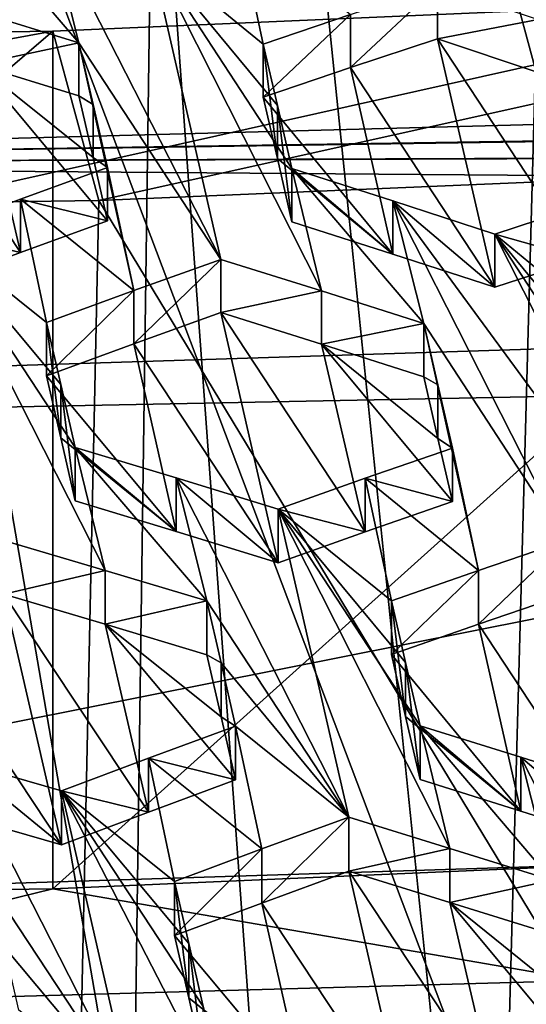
# Model space of a CAD drawing. Header units: metres. Extents: x -24 to 24, y -69 to 184.
# Tile 489 of 656: x 1.15 to 1.749, y 126.188 to 127.353. Entities that reach past the tile are written whole.
import ezdxf

# ---------------------------------------------------------------- set-up
doc = ezdxf.new("R2010")
doc.units = ezdxf.units.M
for name, color, linetype in [('1052', 7, 'CONTINUOUS'), ('1066', 7, 'CONTINUOUS'), ('1075', 7, 'CONTINUOUS'), ('1104', 7, 'CONTINUOUS'), ('1195', 7, 'CONTINUOUS'), ('1380', 7, 'CONTINUOUS'), ('1480', 7, 'CONTINUOUS'), ('1485', 7, 'CONTINUOUS'), ('1497', 7, 'CONTINUOUS'), ('1536', 7, 'CONTINUOUS'), ('1662', 7, 'CONTINUOUS'), ('1723', 7, 'CONTINUOUS'), ('1804', 7, 'CONTINUOUS'), ('1855', 7, 'CONTINUOUS'), ('1923', 7, 'CONTINUOUS'), ('1935', 7, 'CONTINUOUS'), ('2073', 7, 'CONTINUOUS'), ('2224', 7, 'CONTINUOUS'), ('2265', 7, 'CONTINUOUS'), ('2320', 7, 'CONTINUOUS'), ('2339', 7, 'CONTINUOUS'), ('2528', 7, 'CONTINUOUS'), ('2561', 7, 'CONTINUOUS'), ('2860', 7, 'CONTINUOUS'), ('2908', 7, 'CONTINUOUS'), ('2916', 7, 'CONTINUOUS'), ('3000', 7, 'CONTINUOUS'), ('3071', 7, 'CONTINUOUS'), ('3159', 7, 'CONTINUOUS'), ('3265', 7, 'CONTINUOUS'), ('3405', 7, 'CONTINUOUS'), ('3427', 7, 'CONTINUOUS'), ('3485', 7, 'CONTINUOUS'), ('3557', 7, 'CONTINUOUS'), ('367', 7, 'CONTINUOUS'), ('369', 7, 'CONTINUOUS'), ('373', 7, 'CONTINUOUS'), ('383', 7, 'CONTINUOUS'), ('3966', 2, 'CONTINUOUS'), ('420', 2, 'CONTINUOUS'), ('421', 2, 'CONTINUOUS'), ('424', 3, 'CONTINUOUS'), ('434', 7, 'CONTINUOUS'), ('473', 7, 'CONTINUOUS'), ('474', 7, 'CONTINUOUS'), ('554', 2, 'CONTINUOUS'), ('563', 2, 'CONTINUOUS'), ('896', 7, 'CONTINUOUS')]:
    doc.layers.add(name, color=color, linetype=linetype)

msp = doc.modelspace()

# ---------------------------------------------------------------- linework, layer by layer
at = {"layer": '1052'}
for points in [[(0.60762, 126.182572, 210.668684), (1.815886, 126.216579, 210.795601), (0.607628, 125.409831, 210.875738)], [(0.607628, 125.409831, 210.875738), (1.815886, 126.216579, 210.795601), (1.815888, 125.443838, 211.002656)]]:
    msp.add_3dface(points, dxfattribs=at)
at = {"layer": '1066'}
for points in [[(1.198412, 126.921416, 216.180235), (1.181598, 126.994777, 216.292794), (1.198413, 126.858233, 216.197153)], [(1.198413, 126.858233, 216.197153), (1.181598, 126.994777, 216.292794), (1.181598, 126.931697, 216.309696)], [(1.21551, 126.783533, 216.082725), (1.198412, 126.921416, 216.180235), (1.198413, 126.858233, 216.197153)], [(1.21551, 126.846807, 216.065771), (1.198412, 126.921416, 216.180235), (1.21551, 126.783533, 216.082725)]]:
    msp.add_3dface(points, dxfattribs=at)
at = {"layer": '1075'}
for points in [[(2.374994, 126.376637, 211.392945), (1.815886, 126.216579, 210.795601), (1.188961, 126.32483, 211.199601)], [(1.188961, 126.32483, 211.199601), (0.60762, 126.182572, 210.668684), (-0.012027, 126.307723, 211.135754)], [(1.815886, 126.216579, 210.795601), (0.60762, 126.182572, 210.668684), (1.188961, 126.32483, 211.199601)]]:
    msp.add_3dface(points, dxfattribs=at)
at = {"layer": '1104'}
for points in [[(1.591042, 127.138466, 216.577369), (1.471908, 127.176609, 216.618236), (1.591041, 127.075537, 216.59423)], [(1.591041, 127.075537, 216.59423), (1.471908, 127.176609, 216.618236), (1.471908, 127.113741, 216.635081)], [(1.711939, 127.036185, 216.552931), (1.591042, 127.138466, 216.577369), (1.591041, 127.075537, 216.59423)], [(1.711939, 127.099177, 216.536052), (1.591042, 127.138466, 216.577369), (1.711939, 127.036185, 216.552931)]]:
    msp.add_3dface(points, dxfattribs=at)
at = {"layer": '1195'}
for points in [[(1.692596, 126.701344, 215.903045), (1.795588, 126.736556, 215.975426), (1.692596, 126.637842, 215.920061)], [(1.692596, 126.637842, 215.920061), (1.795588, 126.736556, 215.975426), (1.795588, 126.673089, 215.992432)], [(1.589469, 126.601815, 215.84779), (1.692596, 126.701344, 215.903045), (1.692596, 126.637842, 215.920061)], [(1.589469, 126.665355, 215.830764), (1.692596, 126.701344, 215.903045), (1.589469, 126.601815, 215.84779)]]:
    msp.add_3dface(points, dxfattribs=at)
at = {"layer": '1380'}
for points in [[(2.374894, 127.390853, 211.121164), (2.374994, 126.376637, 211.392945), (1.188961, 126.32483, 211.199601)], [(1.188964, 127.339053, 210.927844), (2.374894, 127.390853, 211.121164), (1.188961, 126.32483, 211.199601)], [(1.188964, 127.339053, 210.927844), (1.188961, 126.32483, 211.199601), (-0.012027, 126.307723, 211.135754)], [(-0.011918, 127.321945, 210.863995), (1.188964, 127.339053, 210.927844), (-0.012027, 126.307723, 211.135754)]]:
    msp.add_3dface(points, dxfattribs=at)
at = {"layer": '1480'}
for points in [[(1.387718, 127.006289, 216.453449), (1.455541, 126.710563, 215.999346), (1.284796, 126.969434, 216.381564)], [(1.506976, 126.968829, 216.412346), (1.558682, 126.747113, 216.071487), (1.387718, 127.006289, 216.453449)], [(1.558682, 126.747113, 216.071487), (1.455541, 126.710563, 215.999346), (1.387718, 127.006289, 216.453449)], [(1.181598, 126.931697, 216.309696), (1.284796, 126.969434, 216.381564), (1.334933, 126.747521, 216.041163)], [(1.284796, 126.969434, 216.381564), (1.455541, 126.710563, 215.999346), (1.334933, 126.747521, 216.041163)], [(1.66166, 126.782858, 216.143715), (1.558682, 126.747113, 216.071487), (1.506976, 126.968829, 216.412346)], [(1.506976, 126.968829, 216.412346), (1.627749, 126.930306, 216.370878), (1.644471, 126.857609, 216.25886)], [(1.66166, 126.782858, 216.143715), (1.506976, 126.968829, 216.412346), (1.644471, 126.857609, 216.25886)], [(1.181598, 126.931697, 216.309696), (1.334933, 126.747521, 216.041163), (1.198413, 126.858233, 216.197153)], [(1.21551, 126.783533, 216.082725), (1.198413, 126.858233, 216.197153), (1.334933, 126.747521, 216.041163)]]:
    msp.add_3dface(points, dxfattribs=at)
at = {"layer": '1485'}
for points in [[(1.644116, 127.33004, 217.007536), (1.711939, 127.036185, 216.552931), (1.541099, 127.296118, 216.934789)], [(1.763005, 127.290211, 216.967225), (1.815006, 127.069946, 216.62576), (1.644116, 127.33004, 217.007536)], [(1.815006, 127.069946, 216.62576), (1.711939, 127.036185, 216.552931), (1.644116, 127.33004, 217.007536)], [(1.541099, 127.296118, 216.934789), (1.591041, 127.075537, 216.59423), (1.437996, 127.261248, 216.862228)], [(1.711939, 127.036185, 216.552931), (1.591041, 127.075537, 216.59423), (1.541099, 127.296118, 216.934789)], [(1.437996, 127.261248, 216.862228), (1.591041, 127.075537, 216.59423), (1.454707, 127.188571, 216.750293)], [(1.471908, 127.113741, 216.635081), (1.454707, 127.188571, 216.750293), (1.591041, 127.075537, 216.59423)]]:
    msp.add_3dface(points, dxfattribs=at)
at = {"layer": '1497'}
for points in [[(1.506977, 127.031887, 216.395449), (1.387718, 127.006289, 216.453449), (1.387718, 127.069288, 216.436569)], [(1.506976, 126.968829, 216.412346), (1.387718, 127.006289, 216.453449), (1.506977, 127.031887, 216.395449)], [(1.627749, 126.993425, 216.353965), (1.506976, 126.968829, 216.412346), (1.506977, 127.031887, 216.395449)], [(1.627749, 126.930306, 216.370878), (1.506976, 126.968829, 216.412346), (1.627749, 126.993425, 216.353965)]]:
    msp.add_3dface(points, dxfattribs=at)
at = {"layer": '1536'}
for points in [[(1.742747, 126.4166, 215.579559), (1.62338, 126.51775, 215.603644), (1.62338, 126.454015, 215.620721)], [(1.742747, 126.480393, 215.562466), (1.62338, 126.51775, 215.603644), (1.742747, 126.4166, 215.579559)], [(1.863411, 126.378274, 215.538085), (1.863411, 126.442128, 215.520975), (1.742747, 126.480393, 215.562466)], [(1.863411, 126.378274, 215.538085), (1.742747, 126.480393, 215.562466), (1.742747, 126.4166, 215.579559)]]:
    msp.add_3dface(points, dxfattribs=at)
at = {"layer": '1662'}
for points in [[(1.763006, 127.352883, 216.950432), (1.644116, 127.33004, 217.007536), (1.644116, 127.392648, 216.99076)], [(1.763005, 127.290211, 216.967225), (1.644116, 127.33004, 217.007536), (1.763006, 127.352883, 216.950432)]]:
    msp.add_3dface(points, dxfattribs=at)
at = {"layer": '1723'}
for points in [[(1.589469, 126.665355, 215.830764), (1.589469, 126.601815, 215.84779), (1.606241, 126.52872, 215.735481)], [(1.606239, 126.592364, 215.718442), (1.589469, 126.665355, 215.830764), (1.606241, 126.52872, 215.735481)], [(1.62338, 126.454015, 215.620721), (1.606239, 126.592364, 215.718442), (1.606241, 126.52872, 215.735481)], [(1.62338, 126.454015, 215.620721), (1.62338, 126.51775, 215.603644), (1.606239, 126.592364, 215.718442)]]:
    msp.add_3dface(points, dxfattribs=at)
at = {"layer": '1804'}
for points in [[(1.644116, 127.33004, 217.007536), (1.541099, 127.296118, 216.934789), (1.644116, 127.392648, 216.99076)], [(1.644116, 127.392648, 216.99076), (1.541099, 127.296118, 216.934789), (1.541099, 127.358757, 216.918005)], [(1.541099, 127.358757, 216.918005), (1.437996, 127.261248, 216.862228), (1.437996, 127.323922, 216.845435)], [(1.541099, 127.296118, 216.934789), (1.437996, 127.261248, 216.862228), (1.541099, 127.358757, 216.918005)]]:
    msp.add_3dface(points, dxfattribs=at)
at = {"layer": '1855'}
for points in [[(1.219878, 127.325494, 216.815285), (1.23664, 127.252475, 216.703042), (1.219878, 127.262842, 216.832072)], [(1.219878, 127.262842, 216.832072), (1.23664, 127.252475, 216.703042), (1.236638, 127.189736, 216.719871)], [(1.23664, 127.252475, 216.703042), (1.25379, 127.177751, 216.588201), (1.236638, 127.189736, 216.719871)], [(1.236638, 127.189736, 216.719871), (1.25379, 127.177751, 216.588201), (1.25379, 127.114904, 216.605041)]]:
    msp.add_3dface(points, dxfattribs=at)
at = {"layer": '1923'}
for points in [[(1.371351, 126.665279, 215.801056), (1.388162, 126.591964, 215.688502), (1.371351, 126.601756, 215.818077)], [(1.371351, 126.601756, 215.818077), (1.388162, 126.591964, 215.688502), (1.388161, 126.528351, 215.705558)], [(1.388162, 126.591964, 215.688502), (1.405262, 126.517383, 215.574013), (1.388161, 126.528351, 215.705558)], [(1.388161, 126.528351, 215.705558), (1.405262, 126.517383, 215.574013), (1.405262, 126.453665, 215.591086)]]:
    msp.add_3dface(points, dxfattribs=at)
at = {"layer": '1935'}
for points in [[(1.711939, 127.099177, 216.536052), (1.815006, 127.069946, 216.62576), (1.815005, 127.132906, 216.60889)], [(1.711939, 127.099177, 216.536052), (1.711939, 127.036185, 216.552931), (1.815006, 127.069946, 216.62576)]]:
    msp.add_3dface(points, dxfattribs=at)
at = {"layer": '2073'}
for points in [[(1.099188, 127.362346, 216.857165), (1.219878, 127.325494, 216.815285), (1.099188, 127.299751, 216.873938)], [(1.219878, 127.325494, 216.815285), (1.219878, 127.262842, 216.832072), (1.099188, 127.299751, 216.873938)]]:
    msp.add_3dface(points, dxfattribs=at)
at = {"layer": '2224'}
for points in [[(1.436267, 126.30805, 215.367647), (1.53919, 126.345604, 215.439346), (1.607013, 126.049549, 214.985331)], [(1.607013, 126.049549, 214.985331), (1.53919, 126.345604, 215.439346), (1.710164, 126.086823, 215.057286)], [(1.53919, 126.345604, 215.439346), (1.658637, 126.308805, 215.397985), (1.710164, 126.086823, 215.057286)], [(1.333071, 126.269756, 215.29593), (1.436267, 126.30805, 215.367647), (1.486537, 126.085923, 215.027248)], [(1.486537, 126.085923, 215.027248), (1.436267, 126.30805, 215.367647), (1.607013, 126.049549, 214.985331)], [(1.658637, 126.308805, 215.397985), (1.779221, 126.27115, 215.356365), (1.795997, 126.19807, 215.244022)], [(1.813133, 126.123413, 215.129279), (1.658637, 126.308805, 215.397985), (1.795997, 126.19807, 215.244022)], [(1.710164, 126.086823, 215.057286), (1.658637, 126.308805, 215.397985), (1.813133, 126.123413, 215.129279)], [(1.333071, 126.269756, 215.29593), (1.486537, 126.085923, 215.027248), (1.349919, 126.196108, 215.183173)], [(1.366982, 126.121518, 215.068978), (1.349919, 126.196108, 215.183173), (1.486537, 126.085923, 215.027248)]]:
    msp.add_3dface(points, dxfattribs=at)
at = {"layer": '2265'}
for points in [[(1.028486, 126.634158, 215.830636), (1.13132, 126.67335, 215.901825), (1.199143, 126.376767, 215.447951)], [(1.302358, 126.415599, 215.519539), (1.13132, 126.67335, 215.901825), (1.250829, 126.637997, 215.860049)], [(1.199143, 126.376767, 215.447951), (1.13132, 126.67335, 215.901825), (1.302358, 126.415599, 215.519539)], [(1.078731, 126.411654, 215.490239), (1.028486, 126.634158, 215.830636), (1.199143, 126.376767, 215.447951)], [(1.405262, 126.453665, 215.591086), (1.302358, 126.415599, 215.519539), (1.250829, 126.637997, 215.860049)], [(1.388161, 126.528351, 215.705558), (1.405262, 126.453665, 215.591086), (1.250829, 126.637997, 215.860049)], [(1.371351, 126.601756, 215.818077), (1.388161, 126.528351, 215.705558), (1.250829, 126.637997, 215.860049)]]:
    msp.add_3dface(points, dxfattribs=at)
at = {"layer": '2320'}
for points in [[(1.078731, 126.411654, 215.490239), (1.199143, 126.376767, 215.447951), (1.078732, 126.475404, 215.473157)], [(1.078732, 126.475404, 215.473157), (1.199143, 126.376767, 215.447951), (1.199143, 126.440571, 215.430855)]]:
    msp.add_3dface(points, dxfattribs=at)
at = {"layer": '2339'}
for points in [[(1.13132, 126.67335, 215.901825), (1.13132, 126.736762, 215.884834), (1.250829, 126.701464, 215.843043)], [(1.250829, 126.637997, 215.860049), (1.13132, 126.67335, 215.901825), (1.250829, 126.701464, 215.843043)], [(1.371351, 126.665279, 215.801056), (1.250829, 126.637997, 215.860049), (1.250829, 126.701464, 215.843043)], [(1.371351, 126.665279, 215.801056), (1.371351, 126.601756, 215.818077), (1.250829, 126.637997, 215.860049)]]:
    msp.add_3dface(points, dxfattribs=at)
at = {"layer": '2528'}
for points in [[(1.21551, 126.846807, 216.065771), (1.334933, 126.747521, 216.041163), (1.334934, 126.810851, 216.024193)], [(1.21551, 126.846807, 216.065771), (1.21551, 126.783533, 216.082725), (1.334933, 126.747521, 216.041163)], [(1.334933, 126.747521, 216.041163), (1.455541, 126.710563, 215.999346), (1.334934, 126.810851, 216.024193)], [(1.455541, 126.710563, 215.999346), (1.455541, 126.77395, 215.982361), (1.334934, 126.810851, 216.024193)]]:
    msp.add_3dface(points, dxfattribs=at)
at = {"layer": '2561'}
for points in [[(1.25379, 127.114904, 216.605041), (1.25379, 127.177751, 216.588201), (1.150892, 127.140337, 216.516484)], [(1.150892, 127.140337, 216.516484), (1.047671, 127.102007, 216.444756), (1.150893, 127.077449, 216.533335)], [(1.25379, 127.114904, 216.605041), (1.150892, 127.140337, 216.516484), (1.150893, 127.077449, 216.533335)], [(1.150893, 127.077449, 216.533335), (1.047671, 127.102007, 216.444756), (1.047671, 127.039076, 216.461619)]]:
    msp.add_3dface(points, dxfattribs=at)
at = {"layer": '2860'}
for points in [[(0.979847, 127.335548, 216.915522), (1.150893, 127.077449, 216.533335), (1.047671, 127.039076, 216.461619)], [(0.979847, 127.335548, 216.915522), (1.099188, 127.299751, 216.873938), (1.150893, 127.077449, 216.533335)], [(1.219878, 127.262842, 216.832072), (1.236638, 127.189736, 216.719871), (1.099188, 127.299751, 216.873938)], [(1.099188, 127.299751, 216.873938), (1.25379, 127.114904, 216.605041), (1.150893, 127.077449, 216.533335)], [(1.236638, 127.189736, 216.719871), (1.25379, 127.114904, 216.605041), (1.099188, 127.299751, 216.873938)]]:
    msp.add_3dface(points, dxfattribs=at)
at = {"layer": '2908'}
for points in [[(1.863411, 126.378274, 215.538085), (1.692596, 126.637842, 215.920061), (1.795588, 126.673089, 215.992432)], [(1.589469, 126.601815, 215.84779), (1.692596, 126.637842, 215.920061), (1.742747, 126.4166, 215.579559)], [(1.692596, 126.637842, 215.920061), (1.863411, 126.378274, 215.538085), (1.742747, 126.4166, 215.579559)], [(1.589469, 126.601815, 215.84779), (1.742747, 126.4166, 215.579559), (1.606241, 126.52872, 215.735481)], [(1.62338, 126.454015, 215.620721), (1.606241, 126.52872, 215.735481), (1.742747, 126.4166, 215.579559)]]:
    msp.add_3dface(points, dxfattribs=at)
at = {"layer": '2916'}
for points in [[(1.627749, 126.930306, 216.370878), (1.627749, 126.993425, 216.353965), (1.644473, 126.920813, 216.241906)], [(1.644471, 126.857609, 216.25886), (1.627749, 126.930306, 216.370878), (1.644473, 126.920813, 216.241906)], [(1.66166, 126.84617, 216.12675), (1.644471, 126.857609, 216.25886), (1.644473, 126.920813, 216.241906)], [(1.66166, 126.84617, 216.12675), (1.66166, 126.782858, 216.143715), (1.644471, 126.857609, 216.25886)]]:
    msp.add_3dface(points, dxfattribs=at)
at = {"layer": '3000'}
for points in [[(1.387718, 127.069288, 216.436569), (1.284796, 126.969434, 216.381564), (1.284796, 127.032472, 216.364673)], [(1.387718, 127.006289, 216.453449), (1.284796, 126.969434, 216.381564), (1.387718, 127.069288, 216.436569)], [(1.181598, 126.931697, 216.309696), (1.181598, 126.994777, 216.292794), (1.284796, 127.032472, 216.364673)], [(1.284796, 126.969434, 216.381564), (1.181598, 126.931697, 216.309696), (1.284796, 127.032472, 216.364673)]]:
    msp.add_3dface(points, dxfattribs=at)
at = {"layer": '3071'}
for points in [[(1.437996, 127.323922, 216.845435), (1.454707, 127.188571, 216.750293), (1.454704, 127.251353, 216.733493)], [(1.437996, 127.261248, 216.862228), (1.454707, 127.188571, 216.750293), (1.437996, 127.323922, 216.845435)], [(1.471908, 127.113741, 216.635081), (1.471908, 127.176609, 216.618236), (1.454704, 127.251353, 216.733493)], [(1.454707, 127.188571, 216.750293), (1.471908, 127.113741, 216.635081), (1.454704, 127.251353, 216.733493)]]:
    msp.add_3dface(points, dxfattribs=at)
at = {"layer": '3159'}
for points in [[(1.064038, 127.507536, 217.079862), (1.219878, 127.325494, 216.815285), (1.099188, 127.362346, 216.857165)], [(1.064038, 127.507536, 217.079862), (1.18324, 127.470984, 217.038539), (1.219878, 127.325494, 216.815285)], [(1.884146, 127.311803, 216.909491), (1.728306, 127.496328, 217.173403), (1.847017, 127.455744, 217.133371)], [(1.884146, 127.311803, 216.909491), (1.763006, 127.352883, 216.950432), (1.728306, 127.496328, 217.173403)], [(1.18324, 127.470984, 217.038539), (1.387718, 127.069288, 216.436569), (1.219878, 127.325494, 216.815285)], [(1.18324, 127.470984, 217.038539), (1.304069, 127.433227, 216.996842), (1.387718, 127.069288, 216.436569)], [(1.304069, 127.433227, 216.996842), (1.407184, 127.468665, 217.06926), (1.437996, 127.323922, 216.845435)], [(1.407184, 127.468665, 217.06926), (1.541099, 127.358757, 216.918005), (1.437996, 127.323922, 216.845435)], [(1.304069, 127.433227, 216.996842), (1.437996, 127.323922, 216.845435), (1.454704, 127.251353, 216.733493)], [(1.304069, 127.433227, 216.996842), (1.506977, 127.031887, 216.395449), (1.387718, 127.069288, 216.436569)], [(1.471908, 127.176609, 216.618236), (1.304069, 127.433227, 216.996842), (1.454704, 127.251353, 216.733493)], [(1.304069, 127.433227, 216.996842), (1.471908, 127.176609, 216.618236), (1.506977, 127.031887, 216.395449)], [(1.219878, 127.325494, 216.815285), (1.284796, 127.032472, 216.364673), (1.23664, 127.252475, 216.703042)], [(1.219878, 127.325494, 216.815285), (1.387718, 127.069288, 216.436569), (1.284796, 127.032472, 216.364673)], [(1.25379, 127.177751, 216.588201), (1.23664, 127.252475, 216.703042), (1.284796, 127.032472, 216.364673)], [(1.150892, 127.140337, 216.516484), (1.25379, 127.177751, 216.588201), (1.284796, 127.032472, 216.364673)], [(1.471908, 127.176609, 216.618236), (1.627749, 126.993425, 216.353965), (1.506977, 127.031887, 216.395449)], [(1.471908, 127.176609, 216.618236), (1.591042, 127.138466, 216.577369), (1.627749, 126.993425, 216.353965)], [(1.181598, 126.994777, 216.292794), (1.047671, 127.102007, 216.444756), (1.150892, 127.140337, 216.516484)], [(1.181598, 126.994777, 216.292794), (1.150892, 127.140337, 216.516484), (1.284796, 127.032472, 216.364673)], [(1.591042, 127.138466, 216.577369), (1.795588, 126.736556, 215.975426), (1.627749, 126.993425, 216.353965)], [(1.795588, 126.736556, 215.975426), (1.591042, 127.138466, 216.577369), (1.914803, 126.697864, 215.934671)], [(1.591042, 127.138466, 216.577369), (1.711939, 127.099177, 216.536052), (1.914803, 126.697864, 215.934671)], [(1.845866, 126.988814, 216.384929), (1.711939, 127.099177, 216.536052), (1.815005, 127.132906, 216.60889)], [(1.21551, 126.846807, 216.065771), (1.250829, 126.701464, 215.843043), (1.047671, 127.102007, 216.444756)], [(1.198412, 126.921416, 216.180235), (1.21551, 126.846807, 216.065771), (1.047671, 127.102007, 216.444756)], [(1.181598, 126.994777, 216.292794), (1.198412, 126.921416, 216.180235), (1.047671, 127.102007, 216.444756)], [(1.250829, 126.701464, 215.843043), (1.13132, 126.736762, 215.884834), (1.047671, 127.102007, 216.444756)], [(1.879778, 126.842072, 216.157577), (1.711939, 127.099177, 216.536052), (1.862551, 126.916631, 216.273066)], [(1.914803, 126.697864, 215.934671), (1.711939, 127.099177, 216.536052), (1.879778, 126.842072, 216.157577)], [(1.711939, 127.099177, 216.536052), (1.845866, 126.988814, 216.384929), (1.862551, 126.916631, 216.273066)], [(1.627749, 126.993425, 216.353965), (1.692596, 126.701344, 215.903045), (1.644473, 126.920813, 216.241906)], [(1.795588, 126.736556, 215.975426), (1.692596, 126.701344, 215.903045), (1.627749, 126.993425, 216.353965)], [(1.692596, 126.701344, 215.903045), (1.66166, 126.84617, 216.12675), (1.644473, 126.920813, 216.241906)], [(1.371351, 126.665279, 215.801056), (1.21551, 126.846807, 216.065771), (1.334934, 126.810851, 216.024193)], [(1.21551, 126.846807, 216.065771), (1.371351, 126.665279, 215.801056), (1.250829, 126.701464, 215.843043)], [(1.558681, 126.810462, 216.054512), (1.66166, 126.84617, 216.12675), (1.692596, 126.701344, 215.903045)], [(1.371351, 126.665279, 215.801056), (1.334934, 126.810851, 216.024193), (1.53919, 126.409472, 215.422233)], [(1.334934, 126.810851, 216.024193), (1.455541, 126.77395, 215.982361), (1.53919, 126.409472, 215.422233)], [(1.455541, 126.77395, 215.982361), (1.558681, 126.810462, 216.054512), (1.589469, 126.665355, 215.830764)], [(1.558681, 126.810462, 216.054512), (1.692596, 126.701344, 215.903045), (1.589469, 126.665355, 215.830764)], [(1.53919, 126.409472, 215.422233), (1.455541, 126.77395, 215.982361), (1.658637, 126.37273, 215.380856)], [(1.455541, 126.77395, 215.982361), (1.62338, 126.51775, 215.603644), (1.658637, 126.37273, 215.380856)], [(1.62338, 126.51775, 215.603644), (1.455541, 126.77395, 215.982361), (1.606239, 126.592364, 215.718442)], [(1.455541, 126.77395, 215.982361), (1.589469, 126.665355, 215.830764), (1.606239, 126.592364, 215.718442)], [(1.371351, 126.665279, 215.801056), (1.53919, 126.409472, 215.422233), (1.388162, 126.591964, 215.688502)], [(1.405262, 126.517383, 215.574013), (1.388162, 126.591964, 215.688502), (1.53919, 126.409472, 215.422233)], [(1.405262, 126.517383, 215.574013), (1.436267, 126.371959, 215.350523), (1.302357, 126.479358, 215.502455)], [(1.436267, 126.371959, 215.350523), (1.405262, 126.517383, 215.574013), (1.53919, 126.409472, 215.422233)], [(1.62338, 126.51775, 215.603644), (1.779221, 126.335134, 215.33922), (1.658637, 126.37273, 215.380856)], [(1.62338, 126.51775, 215.603644), (1.742747, 126.480393, 215.562466), (1.779221, 126.335134, 215.33922)], [(1.333071, 126.333707, 215.278794), (1.199143, 126.440571, 215.430855), (1.302357, 126.479358, 215.502455)], [(1.436267, 126.371959, 215.350523), (1.333071, 126.333707, 215.278794), (1.302357, 126.479358, 215.502455)], [(1.742747, 126.480393, 215.562466), (1.94706, 126.078615, 214.960588), (1.779221, 126.335134, 215.33922)], [(1.742747, 126.480393, 215.562466), (1.863411, 126.442128, 215.520975), (1.94706, 126.078615, 214.960588)], [(1.078732, 126.475404, 215.473157), (1.282792, 126.075223, 214.870959), (1.114953, 126.329656, 215.250151)], [(1.282792, 126.075223, 214.870959), (1.078732, 126.475404, 215.473157), (1.199143, 126.440571, 215.430855)], [(1.349918, 126.260161, 215.166018), (1.199143, 126.440571, 215.430855), (1.333071, 126.333707, 215.278794)], [(1.366982, 126.185665, 215.05179), (1.199143, 126.440571, 215.430855), (1.349918, 126.260161, 215.166018)], [(1.406339, 126.039075, 214.827665), (1.199143, 126.440571, 215.430855), (1.366982, 126.185665, 215.05179)], [(1.406339, 126.039075, 214.827665), (1.282792, 126.075223, 214.870959), (1.199143, 126.440571, 215.430855)], [(1.114953, 126.329656, 215.250151), (1.282792, 126.075223, 214.870959), (1.131844, 126.255857, 215.1371)], [(1.148864, 126.18149, 215.02318), (1.131844, 126.255857, 215.1371), (1.282792, 126.075223, 214.870959)]]:
    msp.add_3dface(points, dxfattribs=at)
at = {"layer": '3265'}
for points in [[(1.333071, 126.269756, 215.29593), (1.349919, 126.196108, 215.183173), (1.333071, 126.333707, 215.278794)], [(1.349919, 126.196108, 215.183173), (1.349918, 126.260161, 215.166018), (1.333071, 126.333707, 215.278794)], [(1.366982, 126.121518, 215.068978), (1.366982, 126.185665, 215.05179), (1.349918, 126.260161, 215.166018)], [(1.349919, 126.196108, 215.183173), (1.366982, 126.121518, 215.068978), (1.349918, 126.260161, 215.166018)]]:
    msp.add_3dface(points, dxfattribs=at)
at = {"layer": '3405'}
for points in [[(1.53919, 126.345604, 215.439346), (1.53919, 126.409472, 215.422233), (1.658637, 126.37273, 215.380856)], [(1.658637, 126.308805, 215.397985), (1.53919, 126.345604, 215.439346), (1.658637, 126.37273, 215.380856)], [(1.779221, 126.335134, 215.33922), (1.658637, 126.308805, 215.397985), (1.658637, 126.37273, 215.380856)], [(1.779221, 126.27115, 215.356365), (1.658637, 126.308805, 215.397985), (1.779221, 126.335134, 215.33922)]]:
    msp.add_3dface(points, dxfattribs=at)
at = {"layer": '3427'}
for points in [[(1.53919, 126.345604, 215.439346), (1.436267, 126.30805, 215.367647), (1.53919, 126.409472, 215.422233)], [(1.436267, 126.30805, 215.367647), (1.436267, 126.371959, 215.350523), (1.53919, 126.409472, 215.422233)], [(1.333071, 126.269756, 215.29593), (1.333071, 126.333707, 215.278794), (1.436267, 126.371959, 215.350523)], [(1.436267, 126.30805, 215.367647), (1.333071, 126.269756, 215.29593), (1.436267, 126.371959, 215.350523)]]:
    msp.add_3dface(points, dxfattribs=at)
at = {"layer": '3485'}
for points in [[(0.64624, 127.821363, 234.171401), (0, 120.276373, 236.211202), (1.26367, 120.259009, 236.146401)], [(1.930974, 127.785197, 234.036427), (0.64624, 127.821363, 234.171401), (1.26367, 120.259009, 236.146401)], [(1.930974, 127.785197, 234.036427), (1.26367, 120.259009, 236.146401), (2.513306, 120.207105, 235.952691)]]:
    msp.add_3dface(points, dxfattribs=at)
at = {"layer": '3557'}
for points in [[(1.405262, 126.453665, 215.591086), (1.405262, 126.517383, 215.574013), (1.302357, 126.479358, 215.502455)], [(1.199143, 126.440571, 215.430855), (1.302358, 126.415599, 215.519539), (1.302357, 126.479358, 215.502455)], [(1.302358, 126.415599, 215.519539), (1.405262, 126.453665, 215.591086), (1.302357, 126.479358, 215.502455)], [(1.199143, 126.376767, 215.447951), (1.302358, 126.415599, 215.519539), (1.199143, 126.440571, 215.430855)]]:
    msp.add_3dface(points, dxfattribs=at)
at = {"layer": '367'}
for points in [[(0.939204, 55.350886, -24.231805), (1.087972, 145.2, -24.225582), (1.181119, 55.286814, -24.221219)], [(1.087972, 145.2, -24.225582), (3.255157, 145.2, -24.030532), (1.181119, 55.286814, -24.221219)], [(1.181119, 55.286814, -24.221219), (3.255157, 145.2, -24.030532), (1.409252, 55.209193, -24.209017)], [(1.409252, 55.209193, -24.209017), (3.255157, 145.2, -24.030532), (1.832055, 55.013894, -24.180696)]]:
    msp.add_3dface(points, dxfattribs=at)
at = {"layer": '369'}
for points in [[(2.988875, 125.286919, 24.065102), (1.087972, 145.2, 24.225582), (0.995562, 125.28536, 24.229555)], [(3.255157, 145.2, 24.030532), (1.087972, 145.2, 24.225582), (2.988875, 125.286919, 24.065102)]]:
    msp.add_3dface(points, dxfattribs=at)
at = {"layer": '373'}
for points in [[(6.468189, 146.382367, 240.147825), (0.425551, 117.362268, 33.359767), (0, 146.423799, 240.142002)], [(0.998602, 117.359051, 33.34274), (0.425551, 117.362268, 33.359767), (6.468189, 146.382367, 240.147825)], [(1.280676, 117.356515, 33.329314), (0.998602, 117.359051, 33.34274), (6.468189, 146.382367, 240.147825)], [(2.134459, 117.345, 33.268336), (1.280676, 117.356515, 33.329314), (6.468189, 146.382367, 240.147825)]]:
    msp.add_3dface(points, dxfattribs=at)
at = {"layer": '383'}
for points in [[(0.003838, 127.601559, 241.155137), (0.003879, 126.907325, 240.505234), (3.626778, 127.716915, 241.135746)], [(3.626778, 127.716915, 241.135746), (0.003879, 126.907325, 240.505234), (3.666182, 127.023898, 240.484851)], [(0.003879, 126.907325, 240.505234), (0.003915, 126.295114, 239.777544), (3.666182, 127.023898, 240.484851)], [(3.666182, 127.023898, 240.484851), (0.003915, 126.295114, 239.777544), (3.6995, 126.412857, 239.756148)], [(0.003915, 126.295114, 239.777544), (0.003943, 125.773576, 238.98235), (3.6995, 126.412857, 239.756148)], [(3.6995, 126.412857, 239.756148), (0.003943, 125.773576, 238.98235), (3.726261, 125.892436, 238.959947)]]:
    msp.add_3dface(points, dxfattribs=at)
at = {"layer": '3966'}
for points in [[(2.472211, 127.190949, 210.37511), (1.243453, 127.138809, 210.180522), (2.390984, 125.246076, 210.878044)], [(1.243453, 127.138809, 210.180522), (0, 127.121358, 210.115396), (1.202077, 125.197339, 210.696156)], [(1.243453, 127.138809, 210.180522), (1.202077, 125.197339, 210.696156), (2.390984, 125.246076, 210.878044)], [(0, 127.121358, 210.115396), (0, 125.181034, 210.635304), (1.202077, 125.197339, 210.696156)]]:
    msp.add_3dface(points, dxfattribs=at)
at = {"layer": '420'}
for points in [[(1.188964, 127.339053, 210.927844), (1.243453, 127.138809, 210.180522), (2.374894, 127.390853, 211.121164)], [(1.243453, 127.138809, 210.180522), (2.472211, 127.190949, 210.37511), (2.374894, 127.390853, 211.121164)], [(-0.011918, 127.321945, 210.863995), (0, 127.121358, 210.115396), (1.188964, 127.339053, 210.927844)], [(0, 127.121358, 210.115396), (1.243453, 127.138809, 210.180522), (1.188964, 127.339053, 210.927844)]]:
    msp.add_3dface(points, dxfattribs=at)
at = {"layer": '421'}
for points in [[(0, 124.510098, 235.40289), (0, 128.921645, 234.22082), (1.324554, 128.903056, 234.151446)], [(1.264135, 124.506192, 235.336229), (0, 124.510098, 235.40289), (1.324554, 128.903056, 234.151446)], [(2.517246, 124.494287, 235.136482), (1.264135, 124.506192, 235.336229), (1.324554, 128.903056, 234.151446)], [(2.517246, 124.494287, 235.136482), (1.324554, 128.903056, 234.151446), (2.633448, 128.847515, 233.944166)]]:
    msp.add_3dface(points, dxfattribs=at)
at = {"layer": '424'}
for points in [[(1.784726, 128.212396, 214.187202), (0.898841, 128.170625, 214.031313), (1.723909, 125.98698, 214.768354)], [(2.161254, 126.017348, 214.881692), (1.784726, 128.212396, 214.187202), (1.723909, 125.98698, 214.768354)], [(1.279867, 125.963479, 214.680647), (0.898841, 128.170625, 214.031313), (0.831387, 125.946969, 214.619031)], [(1.723909, 125.98698, 214.768354), (0.898841, 128.170625, 214.031313), (1.279867, 125.963479, 214.680647)]]:
    msp.add_3dface(points, dxfattribs=at)
at = {"layer": '434'}
for points in [[(0.94341, 113.718942, 33.859597), (1.9185, 113.70702, 33.800065), (0, 142.110666, 235.869139)], [(0, 142.110666, 235.869139), (2.91877, 113.686239, 33.696064), (3.305357, 142.081073, 235.75762)], [(1.9185, 113.70702, 33.800065), (2.91877, 113.686239, 33.696064), (0, 142.110666, 235.869139)]]:
    msp.add_3dface(points, dxfattribs=at)
at = {"layer": '473'}
for points in [[(0, 124.461718, 208.020901), (0, 125.65869, 207.916179), (11.322727, 127.094211, 207.492959)], [(0, 125.65869, 207.916179), (0, 126.872209, 207.81001), (11.322727, 127.094211, 207.492959)], [(0, 124.461718, 208.020901), (11.322727, 127.094211, 207.492959), (3.073802, 124.541932, 207.933085)]]:
    msp.add_3dface(points, dxfattribs=at)
at = {"layer": '474'}
for points in [[(0, 127.18221, 207.807006), (0, 127.488684, 207.851892), (11.468226, 127.485779, 207.492798)], [(11.440357, 127.35814, 207.48396), (0, 127.18221, 207.807006), (11.468226, 127.485779, 207.492798)], [(11.438708, 127.352507, 207.483769), (0, 127.18221, 207.807006), (11.440357, 127.35814, 207.48396)], [(11.391615, 127.224947, 207.483923), (0, 127.18221, 207.807006), (11.438708, 127.352507, 207.483769)], [(11.390048, 127.221444, 207.484048), (0, 127.18221, 207.807006), (11.391615, 127.224947, 207.483923)], [(11.322727, 127.094211, 207.492959), (0, 127.18221, 207.807006), (11.390048, 127.221444, 207.484048)], [(11.322727, 127.094211, 207.492959), (0, 126.872209, 207.81001), (0, 127.18221, 207.807006)]]:
    msp.add_3dface(points, dxfattribs=at)
at = {"layer": '554'}
for points in [[(2.052971, 145.7, -22.155085), (0, 145.7, -22.25), (2.053064, 117.5, -22.155077)], [(2.053064, 117.5, -22.155077), (0, 145.7, -22.25), (0, 117.5, -22.25)]]:
    msp.add_3dface(points, dxfattribs=at)
at = {"layer": '563'}
for points in [[(0, 117.5, 22.25), (2.052971, 145.7, 22.155085), (2.053064, 117.5, 22.155077)], [(0, 145.7, 22.25), (2.052971, 145.7, 22.155085), (0, 117.5, 22.25)]]:
    msp.add_3dface(points, dxfattribs=at)
at = {"layer": '896'}
for points in [[(1.66166, 126.84617, 216.12675), (1.558681, 126.810462, 216.054512), (1.66166, 126.782858, 216.143715)], [(1.558681, 126.810462, 216.054512), (1.455541, 126.77395, 215.982361), (1.558682, 126.747113, 216.071487)], [(1.66166, 126.782858, 216.143715), (1.558681, 126.810462, 216.054512), (1.558682, 126.747113, 216.071487)], [(1.558682, 126.747113, 216.071487), (1.455541, 126.77395, 215.982361), (1.455541, 126.710563, 215.999346)]]:
    msp.add_3dface(points, dxfattribs=at)

doc.saveas('drawing.dxf')
